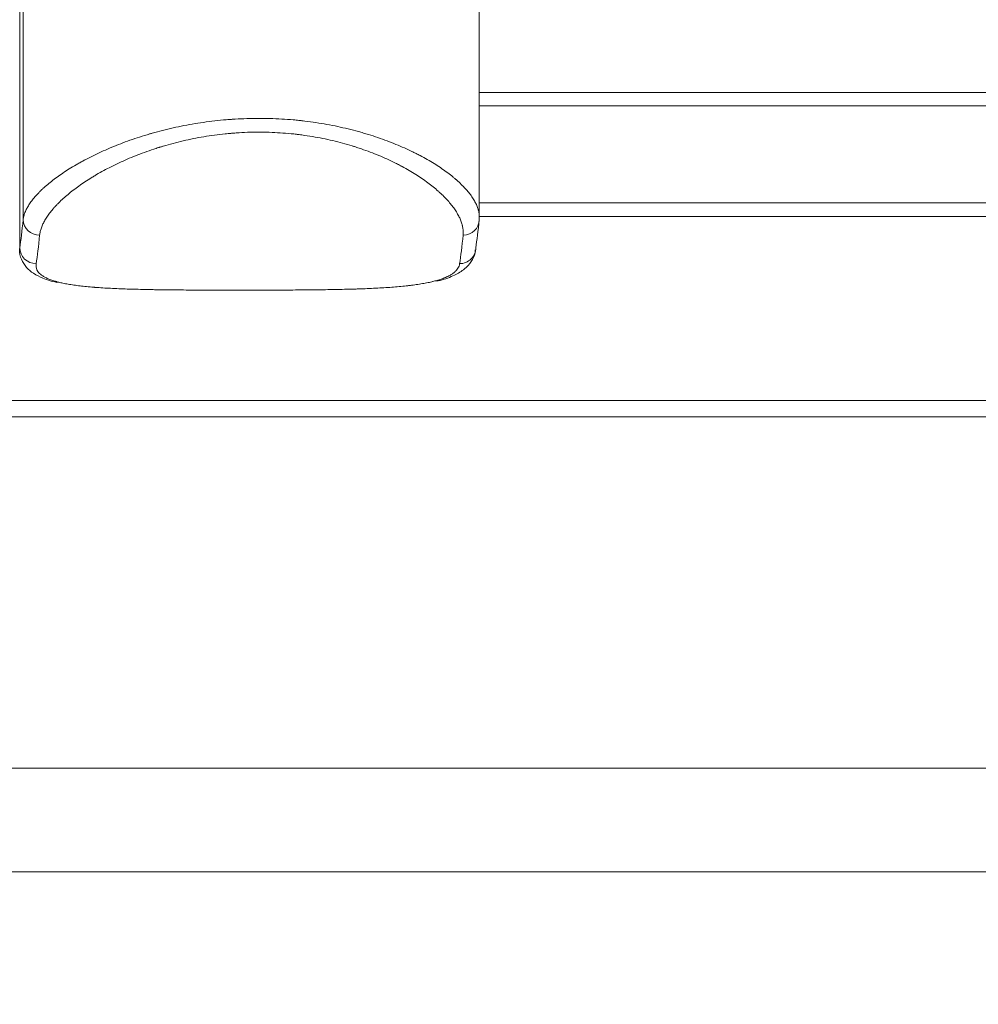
# Model space of a CAD drawing. Header units: millimetres. Extents: x -10 to 594, y 0 to 420.
# Tile 476 of 656: x 241 to 255, y 236 to 251. Entities that reach past the tile are written whole.
import ezdxf

# ---------------------------------------------------------------- set-up
doc = ezdxf.new("R2010")
doc.units = ezdxf.units.MM
doc.layers.add('1', color=7, linetype='Continuous', true_color=0xffffff)

msp = doc.modelspace()

# ---------------------------------------------------------------- linework, layer by layer
at = {"layer": '1', "color": 155, "linetype": 'Continuous', "lineweight": 13}
for p, q in [((240.547, 247.918), (240.547, 295.615)), ((240.599, 248.348), (240.599, 295.185)), ((247.597, 250.301), (265.131, 250.301)), ((247.597, 250.301), (265.131, 250.301)), ((264.66, 250.094), (247.597, 250.094)), ((264.66, 250.094), (247.597, 250.094)), ((247.597, 248.606), (256.41, 248.606)), ((247.597, 248.606), (256.41, 248.606)), ((256.41, 248.399), (247.597, 248.399)), ((256.41, 248.399), (247.597, 248.399)), ((227.924, 245.574), (256.41, 245.574)), ((227.924, 245.574), (256.41, 245.574))]:
    msp.add_line(p, q, dxfattribs=at)
at = {"layer": '1', "color": 155, "linetype": 'Continuous', "lineweight": 18}
for p, q in [((247.597, 248.388), (247.597, 295.144)), ((256.41, 245.324), (227.924, 245.324)), ((256.41, 245.324), (227.924, 245.324)), ((257.075, 239.935), (209.874, 239.935)), ((257.075, 239.935), (209.874, 239.935)), ((209.874, 238.347), (257.075, 238.347)), ((209.874, 238.347), (257.075, 238.347))]:
    msp.add_line(p, q, dxfattribs=at)
for centre, major_axis, start_param, end_param in [((240.425, 262.969), (0, -15.453), 0.228474, 0.329551), ((247.421, 262.969), (0, 15.453), 3.370067, 3.471144)]:
    msp.add_ellipse(centre, major_axis=major_axis, ratio=0.034902, start_param=start_param, end_param=end_param, dxfattribs=at)
at = {"layer": '1', "color": 155, "linetype": 'Continuous', "lineweight": 13}
for centre, major_axis, ratio, start_param, end_param in [((240.849, 248.348), (-0.249, 0.025), 0.945611, 0.107498, 1.678294), ((247.345, 248.348), (0.249, -0.025), 0.945611, 4.819887, 6.390683), ((240.675, 262.969), (0, 15.703), 0.034902, 3.370067, 3.471144), ((247.171, 262.969), (0, -15.703), 0.034902, 0.228474, 0.329551), ((240.797, 247.918), (0.247, -0.037), 0.97342, 3.294579, 4.865375), ((247.293, 247.918), (-0.247, 0.037), 0.97342, 1.723782, 3.294579)]:
    msp.add_ellipse(centre, major_axis=major_axis, ratio=ratio, start_param=start_param, end_param=end_param, dxfattribs=at)
at = {"layer": '1', "color": 155, "linetype": 'Continuous', "lineweight": 18}
for points, degree, knots in [([(284.577, 228.952), (284.063, 228.954), (280.55, 228.963), (275.56, 228.967), (269.091, 228.98), (261.365, 228.991), (253.093, 229.017), (246.143, 229.049), (237.932, 229.083), (229.722, 229.147), (221.41, 229.218), (213.48, 229.27), (206.546, 229.382), (201.665, 229.495), (198.009, 229.61), (195.284, 229.712), (192.562, 229.832), (189.844, 229.972), (187.132, 230.135), (184.001, 230.358), (180.666, 230.644), (177.676, 230.946), (175.031, 231.254), (172.726, 231.554), (170.76, 231.834), (169.093, 232.089), (167.431, 232.362), (165.777, 232.652), (164.132, 232.961), (162.496, 233.29), (160.87, 233.638), (159.255, 234.008), (157.65, 234.399), (156.056, 234.812), (154.473, 235.247), (153.063, 235.658), (151.814, 236.042), (150.569, 236.439), (149.332, 236.855), (148.309, 237.211), (147.234, 237.598), (146.014, 238.051), (144.899, 238.48), (143.994, 238.84), (142.889, 239.292), (141.689, 239.798), (140.493, 240.317), (139.207, 240.892), (137.73, 241.576), (136.264, 242.279), (134.678, 243.065), (132.816, 244.019), (131.102, 244.932), (129.367, 245.887), (127.782, 246.788), (126.46, 247.559), (125.26, 248.269), (124.226, 248.908), (123.5, 249.355), (122.918, 249.716), (122.484, 249.983)], 5, [0, 0, 0, 0, 0, 0, 0.015283, 0.104343, 0.148209, 0.192151, 0.229502, 0.260994, 0.310796, 0.392089, 0.436031, 0.476403, 0.496728, 0.517047, 0.537355, 0.544946, 0.557655, 0.577946, 0.598232, 0.618517, 0.638809, 0.657882, 0.668046, 0.678219, 0.688402, 0.698585, 0.708746, 0.718887, 0.729009, 0.739114, 0.749204, 0.759282, 0.76935, 0.779412, 0.78947, 0.799529, 0.804424, 0.809593, 0.819664, 0.829745, 0.833077, 0.83984, 0.849951, 0.856739, 0.860082, 0.870232, 0.880405, 0.890596, 0.900782, 0.910962, 0.921136, 0.935843, 0.956181, 0.961791, 0.973179, 0.97845, 0.983951, 1, 1, 1, 1, 1, 1]), ([(122.484, 249.983), (122.918, 249.716), (123.5, 249.355), (124.226, 248.908), (125.26, 248.269), (126.46, 247.559), (127.782, 246.788), (129.367, 245.887), (131.102, 244.932), (132.816, 244.019), (134.678, 243.065), (136.264, 242.279), (137.73, 241.576), (139.207, 240.892), (140.493, 240.317), (141.689, 239.798), (142.889, 239.292), (143.994, 238.84), (144.899, 238.48), (146.014, 238.051), (147.234, 237.598), (148.309, 237.211), (149.332, 236.855), (150.569, 236.439), (151.814, 236.042), (153.063, 235.658), (154.473, 235.247), (156.056, 234.812), (157.65, 234.399), (159.255, 234.008), (160.87, 233.638), (162.496, 233.29), (164.132, 232.961), (165.777, 232.652), (167.431, 232.362), (169.093, 232.089), (170.76, 231.834), (172.726, 231.554), (175.031, 231.254), (177.676, 230.946), (180.666, 230.644), (184.001, 230.358), (187.132, 230.135), (189.844, 229.972), (192.562, 229.832), (195.284, 229.712), (198.009, 229.61), (201.665, 229.495), (206.546, 229.382), (213.48, 229.27), (221.41, 229.218), (229.722, 229.147), (237.932, 229.083), (246.143, 229.049), (253.093, 229.017), (261.365, 228.991), (269.091, 228.98), (275.56, 228.967), (280.55, 228.963), (284.063, 228.954), (284.577, 228.952)], 5, [0, 0, 0, 0, 0, 0, 0.016049, 0.02155, 0.026821, 0.038209, 0.043819, 0.064157, 0.078864, 0.089038, 0.099218, 0.109404, 0.119595, 0.129768, 0.139918, 0.143261, 0.150049, 0.16016, 0.166923, 0.170255, 0.180336, 0.190407, 0.195576, 0.200471, 0.21053, 0.220588, 0.23065, 0.240718, 0.250796, 0.260886, 0.270991, 0.281113, 0.291254, 0.301415, 0.311598, 0.321781, 0.331954, 0.342118, 0.361191, 0.381483, 0.401768, 0.422054, 0.442345, 0.455054, 0.462645, 0.482953, 0.503272, 0.523597, 0.563969, 0.607911, 0.689204, 0.739006, 0.770498, 0.807849, 0.851791, 0.895657, 0.984717, 1, 1, 1, 1, 1, 1]), ([(284.892, 228.833), (284.314, 228.835), (280.738, 228.844), (275.686, 228.846), (269.154, 228.858), (261.364, 228.867), (253.092, 228.891), (246.141, 228.921), (237.93, 228.953), (229.72, 229.014), (221.408, 229.083), (213.474, 229.134), (206.536, 229.243), (201.651, 229.355), (197.991, 229.469), (195.262, 229.571), (192.536, 229.691), (189.813, 229.83), (187.095, 229.993), (183.955, 230.216), (180.61, 230.501), (177.61, 230.804), (174.954, 231.112), (172.641, 231.413), (170.667, 231.694), (168.992, 231.95), (167.322, 232.223), (165.66, 232.514), (164.006, 232.825), (162.361, 233.154), (160.727, 233.504), (159.102, 233.875), (157.488, 234.268), (155.884, 234.683), (154.291, 235.121), (152.872, 235.534), (151.614, 235.92), (150.362, 236.32), (149.117, 236.738), (148.088, 237.096), (147.006, 237.485), (145.779, 237.94), (144.658, 238.37), (143.747, 238.732), (142.636, 239.187), (141.43, 239.695), (140.229, 240.215), (138.937, 240.793), (137.454, 241.48), (135.982, 242.185), (134.39, 242.973), (132.522, 243.929), (130.802, 244.845), (129.062, 245.802), (127.473, 246.705), (126.148, 247.478), (124.946, 248.189), (123.909, 248.828), (123.182, 249.276), (122.6, 249.637), (122.165, 249.905)], 5, [0, 0, 0, 0, 0, 0, 0.017123, 0.106016, 0.1498, 0.19366, 0.230941, 0.262374, 0.312083, 0.393224, 0.437084, 0.477381, 0.497668, 0.517949, 0.53822, 0.545796, 0.558481, 0.578734, 0.598982, 0.619229, 0.639484, 0.658521, 0.668666, 0.67882, 0.688984, 0.699148, 0.70929, 0.719412, 0.729515, 0.739601, 0.749672, 0.759731, 0.769781, 0.779824, 0.789864, 0.799904, 0.80479, 0.809948, 0.820001, 0.830063, 0.833388, 0.840139, 0.850232, 0.857006, 0.860343, 0.870475, 0.880628, 0.8908, 0.900968, 0.911128, 0.921284, 0.935963, 0.956263, 0.961862, 0.973229, 0.97849, 0.983981, 1, 1, 1, 1, 1, 1]), ([(122.165, 249.905), (122.6, 249.637), (123.182, 249.276), (123.909, 248.828), (124.946, 248.189), (126.148, 247.478), (127.473, 246.705), (129.062, 245.802), (130.802, 244.845), (132.522, 243.929), (134.39, 242.973), (135.982, 242.185), (137.454, 241.48), (138.937, 240.793), (140.229, 240.215), (141.43, 239.695), (142.636, 239.187), (143.747, 238.732), (144.658, 238.37), (145.779, 237.94), (147.006, 237.485), (148.088, 237.096), (149.117, 236.738), (150.362, 236.32), (151.614, 235.92), (152.872, 235.534), (154.291, 235.121), (155.884, 234.683), (157.488, 234.268), (159.102, 233.875), (160.727, 233.504), (162.361, 233.154), (164.006, 232.825), (165.66, 232.514), (167.322, 232.223), (168.992, 231.95), (170.667, 231.694), (172.641, 231.413), (174.954, 231.112), (177.61, 230.804), (180.61, 230.501), (183.955, 230.216), (187.095, 229.993), (189.813, 229.83), (192.536, 229.691), (195.262, 229.571), (197.991, 229.469), (201.651, 229.355), (206.536, 229.243), (213.474, 229.134), (221.408, 229.083), (229.72, 229.014), (237.93, 228.953), (246.141, 228.921), (253.092, 228.891), (261.364, 228.867), (269.154, 228.858), (275.686, 228.846), (280.738, 228.844), (284.314, 228.835), (284.892, 228.833)], 5, [0, 0, 0, 0, 0, 0, 0.016019, 0.02151, 0.026771, 0.038138, 0.043737, 0.064037, 0.078716, 0.088872, 0.099032, 0.1092, 0.119372, 0.129525, 0.139657, 0.142994, 0.149768, 0.159861, 0.166612, 0.169937, 0.179999, 0.190052, 0.19521, 0.200096, 0.210136, 0.220176, 0.230219, 0.240269, 0.250328, 0.260399, 0.270485, 0.280588, 0.29071, 0.300852, 0.311016, 0.32118, 0.331334, 0.341479, 0.360516, 0.380771, 0.401018, 0.421266, 0.441519, 0.454204, 0.46178, 0.482051, 0.502332, 0.522619, 0.562916, 0.606776, 0.687917, 0.737626, 0.769059, 0.80634, 0.8502, 0.893984, 0.982877, 1, 1, 1, 1, 1, 1]), ([(240.546, 247.893), (240.546, 247.89), (240.538, 247.841), (240.569, 247.735), (240.648, 247.61), (240.762, 247.517), (240.913, 247.444), (241.032, 247.402), (241.119, 247.387), (241.121, 247.387)], 3, [0, 0, 0, 0, 0.010855, 0.178387, 0.351541, 0.527557, 0.73407, 0.99363, 1, 1, 1, 1]), ([(246.94, 247.408), (246.959, 247.411), (247.066, 247.433), (247.209, 247.488), (247.368, 247.582), (247.474, 247.698), (247.532, 247.807), (247.535, 247.871), (247.535, 247.886)], 3, [0, 0, 0, 0, 0.057698, 0.343512, 0.575586, 0.768223, 0.946597, 1, 1, 1, 1]), ([(241.178, 247.382), (241.182, 247.381), (241.211, 247.374), (241.269, 247.363), (241.354, 247.349), (241.447, 247.336), (241.512, 247.329), (241.581, 247.322), (241.616, 247.318), (241.661, 247.314), (241.67, 247.314), (241.684, 247.313), (241.689, 247.312), (241.698, 247.311), (241.721, 247.31), (241.745, 247.308), (241.802, 247.304), (241.88, 247.299), (242.002, 247.293), (242.129, 247.288), (242.261, 247.283), (242.352, 247.281), (242.444, 247.279), (242.492, 247.278), (242.546, 247.277), (242.552, 247.277), (242.564, 247.276), (242.57, 247.276), (242.588, 247.276), (242.624, 247.275), (242.661, 247.275), (242.734, 247.274), (242.833, 247.273), (242.984, 247.271), (243.137, 247.27), (243.292, 247.269), (243.398, 247.269), (243.477, 247.269), (243.504, 247.269), (243.544, 247.269), (243.564, 247.269), (243.584, 247.269), (243.598, 247.269), (243.605, 247.269), (243.665, 247.268), (243.719, 247.268), (243.827, 247.268), (243.934, 247.268), (244.095, 247.268), (244.256, 247.269), (244.416, 247.269), (244.523, 247.269), (244.603, 247.27), (244.63, 247.27), (244.663, 247.27), (244.67, 247.27), (244.683, 247.27), (244.69, 247.27), (244.71, 247.27), (244.723, 247.27), (244.789, 247.271), (244.842, 247.271), (244.946, 247.272), (245.049, 247.273), (245.201, 247.275), (245.349, 247.277), (245.495, 247.28), (245.59, 247.282), (245.649, 247.284), (245.666, 247.284), (245.684, 247.285), (245.696, 247.285), (245.701, 247.285), (245.73, 247.286), (245.754, 247.287), (245.822, 247.29), (245.867, 247.291), (245.954, 247.295), (246.04, 247.299), (246.164, 247.307), (246.283, 247.315), (246.396, 247.325), (246.468, 247.332), (246.507, 247.337), (246.512, 247.338), (246.52, 247.339), (246.525, 247.339), (246.538, 247.341), (246.564, 247.344), (246.589, 247.347), (246.638, 247.354), (246.67, 247.359), (246.731, 247.369), (246.79, 247.379), (246.85, 247.392), (246.881, 247.4), (246.886, 247.401)], 3, [0, 0, 0, 0, 0.003897, 0.026953, 0.050009, 0.073066, 0.096122, 0.096122, 0.119178, 0.119178, 0.124942, 0.124942, 0.127824, 0.127824, 0.130706, 0.142235, 0.142235, 0.165291, 0.188347, 0.211404, 0.23446, 0.257516, 0.257516, 0.280573, 0.280573, 0.283455, 0.283455, 0.286337, 0.286337, 0.292101, 0.303629, 0.303629, 0.326685, 0.349742, 0.372798, 0.395854, 0.418911, 0.418911, 0.430439, 0.430439, 0.436203, 0.439085, 0.439085, 0.441967, 0.441967, 0.465024, 0.465024, 0.48808, 0.511136, 0.534193, 0.557249, 0.580305, 0.580305, 0.591833, 0.591833, 0.594715, 0.594715, 0.597598, 0.597598, 0.603362, 0.603362, 0.626418, 0.626418, 0.649474, 0.672531, 0.695587, 0.718643, 0.7417, 0.7417, 0.747464, 0.750346, 0.750346, 0.753228, 0.753228, 0.764756, 0.764756, 0.787812, 0.787812, 0.810869, 0.833925, 0.856981, 0.880038, 0.903094, 0.903094, 0.905976, 0.905976, 0.908858, 0.908858, 0.914622, 0.926151, 0.926151, 0.949207, 0.949207, 0.972263, 0.99532, 1, 1, 1, 1]), ([(130.629, 243.308), (130.864, 243.184), (131.391, 242.906), (132.213, 242.48), (133.334, 241.91), (134.762, 241.205), (136.26, 240.489), (137.771, 239.791), (139.091, 239.202), (140.317, 238.672), (141.547, 238.155), (142.682, 237.691), (143.618, 237.32), (144.766, 236.881), (146.021, 236.416), (147.131, 236.018), (148.19, 235.651), (149.467, 235.223), (150.752, 234.814), (152.045, 234.419), (153.504, 233.995), (155.139, 233.547), (156.784, 233.123), (158.439, 232.721), (160.104, 232.343), (161.778, 231.986), (163.459, 231.65), (165.15, 231.335), (166.847, 231.039), (168.55, 230.761), (170.256, 230.502), (172.264, 230.218), (174.617, 229.914), (177.315, 229.604), (180.36, 229.299), (183.749, 229.012), (186.925, 228.789), (189.672, 228.628), (192.417, 228.489), (195.162, 228.371), (197.908, 228.271), (201.586, 228.159), (206.49, 228.051), (213.448, 227.947), (221.393, 227.903), (229.705, 227.841), (237.919, 227.787), (246.132, 227.761), (253.084, 227.737), (261.359, 227.72), (269.357, 227.717), (276.097, 227.711), (281.356, 227.714), (285.136, 227.705), (285.92, 227.703)], 5, [0, 0, 0, 0, 0, 0, 0.00874, 0.019595, 0.030455, 0.041323, 0.052195, 0.063047, 0.073876, 0.077443, 0.084684, 0.095471, 0.102687, 0.106241, 0.116996, 0.12774, 0.133254, 0.138476, 0.149208, 0.159939, 0.170674, 0.181415, 0.192166, 0.202931, 0.213711, 0.22451, 0.235328, 0.246169, 0.257032, 0.267897, 0.278749, 0.289592, 0.309941, 0.331589, 0.353231, 0.374873, 0.39652, 0.410078, 0.418176, 0.439843, 0.461519, 0.483203, 0.526275, 0.573154, 0.659881, 0.713012, 0.746609, 0.786457, 0.833337, 0.880134, 0.975148, 1, 1, 1, 1, 1, 1]), ([(285.92, 227.703), (285.136, 227.705), (281.356, 227.714), (276.097, 227.711), (269.357, 227.717), (261.359, 227.72), (253.084, 227.737), (246.132, 227.761), (237.919, 227.787), (229.705, 227.841), (221.393, 227.903), (213.448, 227.947), (206.49, 228.051), (201.586, 228.159), (197.908, 228.271), (195.162, 228.371), (192.417, 228.489), (189.672, 228.628), (186.925, 228.789), (183.749, 229.012), (180.36, 229.299), (177.315, 229.604), (174.617, 229.914), (172.264, 230.218), (170.256, 230.502), (168.55, 230.761), (166.847, 231.039), (165.15, 231.335), (163.459, 231.65), (161.778, 231.986), (160.104, 232.343), (158.439, 232.721), (156.784, 233.123), (155.139, 233.547), (153.504, 233.995), (152.045, 234.419), (150.752, 234.814), (149.467, 235.223), (148.19, 235.651), (147.131, 236.018), (146.021, 236.416), (144.766, 236.881), (143.618, 237.32), (142.682, 237.691), (141.547, 238.155), (140.317, 238.672), (139.091, 239.202), (137.771, 239.791), (136.26, 240.489), (134.762, 241.205), (133.334, 241.91), (132.213, 242.48), (131.391, 242.906), (130.864, 243.184), (130.629, 243.308)], 5, [0, 0, 0, 0, 0, 0, 0.024852, 0.119866, 0.166663, 0.213543, 0.253391, 0.286988, 0.340119, 0.426846, 0.473725, 0.516797, 0.538481, 0.560157, 0.581824, 0.589922, 0.60348, 0.625127, 0.646769, 0.668411, 0.690059, 0.710408, 0.721251, 0.732103, 0.742968, 0.753831, 0.764672, 0.77549, 0.786289, 0.797069, 0.807834, 0.818585, 0.829326, 0.840061, 0.850792, 0.861524, 0.866746, 0.87226, 0.883004, 0.893759, 0.897313, 0.904529, 0.915316, 0.922557, 0.926124, 0.936953, 0.947805, 0.958677, 0.969545, 0.980405, 0.99126, 1, 1, 1, 1, 1, 1])]:
    msp.add_open_spline(points, degree=degree, knots=knots, dxfattribs=at)
at = {"layer": '1', "color": 155, "linetype": 'Continuous', "lineweight": 13}
for points, knots in [([(240.599, 248.348), (240.601, 248.366), (240.605, 248.385), (240.614, 248.422), (240.62, 248.441), (240.635, 248.479), (240.653, 248.518), (240.687, 248.577), (240.729, 248.638), (240.779, 248.699), (240.817, 248.741), (240.843, 248.767), (240.851, 248.775), (240.859, 248.783), (240.864, 248.789), (240.867, 248.791), (240.881, 248.805), (240.892, 248.815), (240.926, 248.847), (240.975, 248.89), (241.054, 248.953), (241.14, 249.017), (241.232, 249.081), (241.298, 249.123), (241.367, 249.165), (241.402, 249.186), (241.457, 249.217), (241.476, 249.227), (241.504, 249.243), (241.514, 249.248), (241.528, 249.256), (241.533, 249.259), (241.542, 249.264), (241.586, 249.287), (241.671, 249.33), (241.795, 249.389), (241.925, 249.446), (242.015, 249.483), (242.107, 249.519), (242.154, 249.537), (242.25, 249.571), (242.298, 249.588), (242.398, 249.621), (242.449, 249.637), (242.513, 249.656), (242.533, 249.662), (242.552, 249.668), (242.566, 249.671), (242.572, 249.673), (242.605, 249.683), (242.632, 249.69), (242.711, 249.711), (242.819, 249.739), (242.983, 249.776), (243.15, 249.808), (243.264, 249.827), (243.378, 249.844), (243.436, 249.852), (243.553, 249.866), (243.612, 249.873), (243.701, 249.881), (243.731, 249.883), (243.768, 249.886), (243.776, 249.887), (243.791, 249.888), (243.813, 249.89), (243.836, 249.891), (243.911, 249.896), (243.971, 249.898), (244.09, 249.902), (244.209, 249.904), (244.388, 249.902), (244.565, 249.894), (244.684, 249.885), (244.772, 249.878), (244.801, 249.875), (244.838, 249.871), (244.845, 249.87), (244.86, 249.869), (244.882, 249.866), (244.904, 249.864), (244.977, 249.855), (245.034, 249.847), (245.148, 249.83), (245.204, 249.821), (245.315, 249.801), (245.425, 249.779), (245.586, 249.742), (245.691, 249.715), (245.756, 249.697), (245.769, 249.693), (245.794, 249.686), (245.833, 249.675), (245.87, 249.664), (245.945, 249.641), (245.994, 249.625), (246.09, 249.592), (246.137, 249.575), (246.229, 249.541), (246.319, 249.505), (246.448, 249.45), (246.531, 249.411), (246.576, 249.389), (246.581, 249.387), (246.591, 249.382), (246.606, 249.374), (246.641, 249.357), (246.67, 249.342), (246.727, 249.312), (246.764, 249.292), (246.835, 249.251), (246.904, 249.21), (247.001, 249.147), (247.092, 249.084), (247.147, 249.041), (247.188, 249.009), (247.207, 248.993), (247.226, 248.977), (247.236, 248.969), (247.239, 248.966), (247.245, 248.961), (247.273, 248.936), (247.299, 248.912), (247.342, 248.87), (247.383, 248.827), (247.437, 248.764), (247.484, 248.702), (247.522, 248.64), (247.543, 248.6), (247.561, 248.559), (247.569, 248.539), (247.577, 248.515), (247.578, 248.51), (247.58, 248.502), (247.581, 248.5), (247.583, 248.495), (247.586, 248.483), (247.588, 248.47), (247.594, 248.441), (247.597, 248.417), (247.597, 248.393), (247.597, 248.387)], [0, 0, 0, 0, 0.015801, 0.015801, 0.031602, 0.031602, 0.047402, 0.063203, 0.079004, 0.094805, 0.110605, 0.110605, 0.114556, 0.116531, 0.116531, 0.118506, 0.118506, 0.126406, 0.126406, 0.142207, 0.158008, 0.173809, 0.189609, 0.20541, 0.20541, 0.221211, 0.221211, 0.229111, 0.229111, 0.233062, 0.233062, 0.235037, 0.235037, 0.237012, 0.252813, 0.268613, 0.284414, 0.300215, 0.300215, 0.316016, 0.316016, 0.331816, 0.331816, 0.347617, 0.347617, 0.351567, 0.353543, 0.353543, 0.355518, 0.355518, 0.363418, 0.363418, 0.379219, 0.39502, 0.41082, 0.426621, 0.426621, 0.442422, 0.442422, 0.458223, 0.458223, 0.466123, 0.466123, 0.468098, 0.468098, 0.470073, 0.474024, 0.474024, 0.489824, 0.489824, 0.505625, 0.521426, 0.537227, 0.553027, 0.553027, 0.560928, 0.560928, 0.562903, 0.562903, 0.564878, 0.568828, 0.568828, 0.584629, 0.584629, 0.60043, 0.60043, 0.616231, 0.632031, 0.647832, 0.647832, 0.651782, 0.651782, 0.655733, 0.663633, 0.663633, 0.679434, 0.679434, 0.695234, 0.695234, 0.711035, 0.726836, 0.742637, 0.742637, 0.744612, 0.744612, 0.746587, 0.750537, 0.758438, 0.758438, 0.774238, 0.774238, 0.790039, 0.80584, 0.821641, 0.837442, 0.837442, 0.845342, 0.849292, 0.849292, 0.851267, 0.851267, 0.853242, 0.869043, 0.869043, 0.884844, 0.900645, 0.916445, 0.932246, 0.948047, 0.948047, 0.963848, 0.963848, 0.967798, 0.967798, 0.969773, 0.969773, 0.971748, 0.979649, 0.979649, 0.995449, 1, 1, 1, 1]), ([(247.348, 248.111), (247.35, 248.13), (247.351, 248.167), (247.347, 248.206), (247.342, 248.235), (247.34, 248.245), (247.338, 248.257), (247.337, 248.259), (247.336, 248.264), (247.335, 248.267), (247.333, 248.274), (247.332, 248.279), (247.325, 248.304), (247.318, 248.324), (247.301, 248.365), (247.282, 248.405), (247.247, 248.467), (247.205, 248.53), (247.156, 248.594), (247.118, 248.636), (247.079, 248.679), (247.058, 248.701), (247.03, 248.728), (247.024, 248.734), (247.013, 248.744), (247.007, 248.75), (246.989, 248.766), (246.977, 248.777), (246.941, 248.809), (246.89, 248.852), (246.807, 248.916), (246.719, 248.98), (246.655, 249.022), (246.59, 249.063), (246.556, 249.084), (246.486, 249.124), (246.45, 249.144), (246.408, 249.167), (246.403, 249.169), (246.394, 249.174), (246.38, 249.182), (246.347, 249.199), (246.318, 249.214), (246.26, 249.243), (246.18, 249.281), (246.097, 249.317), (246.012, 249.352), (245.968, 249.369), (245.879, 249.403), (245.834, 249.419), (245.765, 249.443), (245.741, 249.451), (245.706, 249.462), (245.688, 249.468), (245.67, 249.474), (245.658, 249.477), (245.652, 249.479), (245.598, 249.496), (245.5, 249.524), (245.35, 249.562), (245.247, 249.585), (245.143, 249.605), (245.09, 249.615), (244.984, 249.633), (244.93, 249.641), (244.861, 249.65), (244.841, 249.653), (244.82, 249.655), (244.806, 249.657), (244.799, 249.658), (244.765, 249.662), (244.737, 249.665), (244.654, 249.673), (244.543, 249.682), (244.375, 249.69), (244.207, 249.693), (244.095, 249.691), (243.982, 249.687), (243.926, 249.684), (243.855, 249.679), (243.834, 249.678), (243.813, 249.676), (243.798, 249.675), (243.791, 249.674), (243.756, 249.671), (243.728, 249.669), (243.644, 249.66), (243.589, 249.654), (243.479, 249.639), (243.425, 249.631), (243.317, 249.613), (243.264, 249.603), (243.158, 249.582), (243.053, 249.559), (242.899, 249.521), (242.799, 249.492), (242.743, 249.476), (242.737, 249.474), (242.724, 249.47), (242.712, 249.466), (242.699, 249.463), (242.687, 249.459), (242.681, 249.457), (242.65, 249.447), (242.626, 249.439), (242.554, 249.415), (242.507, 249.399), (242.414, 249.365), (242.369, 249.348), (242.281, 249.313), (242.237, 249.295), (242.152, 249.258), (242.069, 249.22), (241.949, 249.162), (241.834, 249.102), (241.761, 249.061), (241.721, 249.037), (241.716, 249.034), (241.707, 249.029), (241.694, 249.021), (241.663, 249.003), (241.638, 248.987), (241.588, 248.956), (241.555, 248.934), (241.492, 248.892), (241.432, 248.849), (241.347, 248.785), (241.268, 248.721), (241.196, 248.657), (241.151, 248.614), (241.12, 248.582), (241.11, 248.571), (241.09, 248.55), (241.08, 248.539), (241.052, 248.507), (241.017, 248.465), (240.971, 248.403), (240.933, 248.342), (240.901, 248.283), (240.885, 248.244), (240.872, 248.205), (240.866, 248.186), (240.857, 248.148), (240.854, 248.13), (240.852, 248.111)], [0, 0, 0, 0, 0.015625, 0.03125, 0.03125, 0.039062, 0.039062, 0.041016, 0.041016, 0.042969, 0.042969, 0.046875, 0.046875, 0.0625, 0.0625, 0.078125, 0.09375, 0.109375, 0.125, 0.140625, 0.140625, 0.15625, 0.15625, 0.160156, 0.160156, 0.164062, 0.164062, 0.171875, 0.171875, 0.1875, 0.203125, 0.21875, 0.234375, 0.234375, 0.25, 0.25, 0.265625, 0.265625, 0.267578, 0.267578, 0.269531, 0.273437, 0.28125, 0.28125, 0.296875, 0.3125, 0.3125, 0.328125, 0.328125, 0.34375, 0.34375, 0.351562, 0.351562, 0.355469, 0.357422, 0.357422, 0.359375, 0.359375, 0.375, 0.390625, 0.40625, 0.40625, 0.421875, 0.421875, 0.4375, 0.4375, 0.441406, 0.443359, 0.443359, 0.445312, 0.445312, 0.453125, 0.453125, 0.46875, 0.484375, 0.5, 0.515625, 0.515625, 0.53125, 0.53125, 0.535156, 0.537109, 0.537109, 0.539062, 0.539062, 0.546875, 0.546875, 0.5625, 0.5625, 0.578125, 0.578125, 0.59375, 0.59375, 0.609375, 0.625, 0.640625, 0.640625, 0.642578, 0.642578, 0.644531, 0.646484, 0.646484, 0.648437, 0.648437, 0.65625, 0.65625, 0.671875, 0.671875, 0.6875, 0.6875, 0.703125, 0.703125, 0.71875, 0.734375, 0.75, 0.765625, 0.765625, 0.767578, 0.767578, 0.769531, 0.773437, 0.78125, 0.78125, 0.796875, 0.796875, 0.8125, 0.828125, 0.84375, 0.859375, 0.875, 0.875, 0.882812, 0.882812, 0.890625, 0.890625, 0.90625, 0.921875, 0.9375, 0.953125, 0.96875, 0.96875, 0.984375, 0.984375, 1, 1, 1, 1]), ([(240.799, 247.674), (240.797, 247.662), (240.796, 247.638), (240.8, 247.615), (240.804, 247.598), (240.806, 247.593), (240.809, 247.586), (240.81, 247.585), (240.811, 247.582), (240.811, 247.581), (240.813, 247.577), (240.815, 247.574), (240.822, 247.561), (240.836, 247.54), (240.864, 247.512), (240.9, 247.485), (240.943, 247.46), (240.976, 247.445), (241.013, 247.43), (241.032, 247.423), (241.063, 247.413), (241.073, 247.41), (241.087, 247.405), (241.09, 247.405), (241.095, 247.403), (241.104, 247.401), (241.131, 247.393), (241.157, 247.387), (241.178, 247.382)], [0, 0, 0, 0, 0.092328, 0.184655, 0.184655, 0.230819, 0.230819, 0.24236, 0.24236, 0.253901, 0.253901, 0.276983, 0.276983, 0.36931, 0.461638, 0.553965, 0.646293, 0.738621, 0.738621, 0.830948, 0.830948, 0.877112, 0.877112, 0.888653, 0.888653, 0.900194, 0.923276, 1, 1, 1, 1]), ([(246.886, 247.401), (246.906, 247.406), (246.951, 247.418), (247.014, 247.437), (247.055, 247.453), (247.077, 247.462), (247.079, 247.463), (247.084, 247.465), (247.091, 247.468), (247.107, 247.475), (247.12, 247.482), (247.145, 247.495), (247.161, 247.504), (247.189, 247.522), (247.215, 247.541), (247.246, 247.572), (247.27, 247.604), (247.287, 247.638), (247.293, 247.662), (247.295, 247.674)], [0, 0, 0, 0, 0.081351, 0.183423, 0.285496, 0.285496, 0.298255, 0.298255, 0.311014, 0.336532, 0.387568, 0.387568, 0.48964, 0.48964, 0.591712, 0.693784, 0.795856, 0.897928, 1, 1, 1, 1])]:
    msp.add_open_spline(points, degree=3, knots=knots, dxfattribs=at)
at = {"layer": '1', "color": 155, "linetype": 'Continuous', "lineweight": 18}
msp.add_open_spline([(247.597, 248.387), (247.597, 248.374), (247.597, 248.361), (247.595, 248.348)], degree=3, dxfattribs=at)
at = {"layer": '1', "color": 155, "linetype": 'Continuous', "lineweight": 13}
msp.add_open_spline([(240.545, 247.892), (240.545, 247.901), (240.546, 247.909), (240.547, 247.918)], degree=3, dxfattribs=at)

doc.saveas('drawing.dxf')
